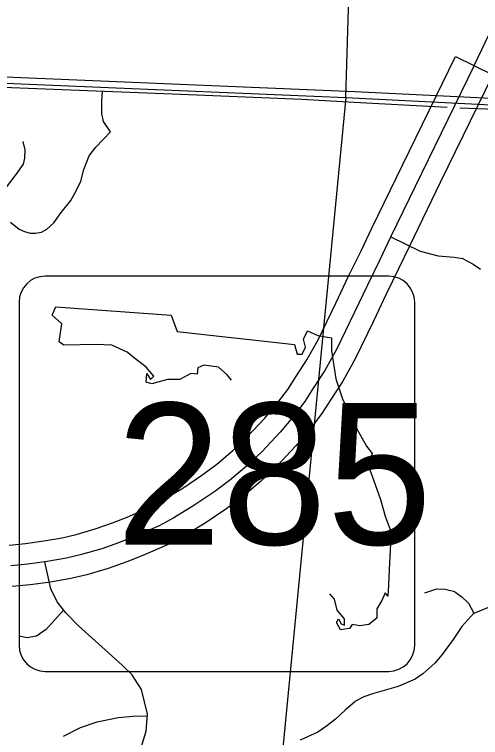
# Model space of a CAD drawing. Extents: x 1219626 to 1426462, y 456797 to 752399.
# Drawn here: x 1349894 to 1352132, y 560293 to 563770 of the extents above; entities that cross this region are included whole.
import ezdxf

# ---------------------------------------------------------------- set-up
doc = ezdxf.new("R2010")
doc.units = 0
for name, color, linetype in [('County Routes Highway Center Lines', 7, 'Continuous'), ('Local Roads Paved', 7, 'Continuous'), ('Narrow River Creek and Branch and Slough', 7, 'Continuous'), ('Roadshilelds State Highways', 7, 'Continuous'), ('Section Lines', 7, 'Continuous'), ('State Route Divided Highway Outline and Fill', 7, 'Continuous'), ('State Routes Highway Center Lines', 7, 'Continuous')]:
    doc.layers.add(name, color=color, linetype=linetype)

msp = doc.modelspace()

# ---------------------------------------------------------------- linework, layer by layer
at = {"layer": 'County Routes Highway Center Lines'}
msp.add_lwpolyline([(1341197, 563735.1), (1341867.5, 563703.6), (1342500.1, 563681.3), (1343520.8, 563640.5), (1344311.5, 563612.4), (1345034.4, 563604.6), (1345994.9, 563583.3), (1346478.1, 563572.6), (1346912.8, 563555.1), (1347356.2, 563537.7), (1348178.9, 563488.2), (1348828, 563460.1), (1349028.9, 563452.3), (1349756.5, 563423.2), (1350691.9, 563386.3), (1351274, 563363), (1351525.3, 563348.5), (1351971.6, 563324.2)], dxfattribs=at)
at = {"layer": 'Local Roads Paved'}
for p, q in [((1351700.9, 562700.5), (1351842.7, 562631.3)), ((1351842.9, 562631.3), (1351929.4, 562608.8)), ((1351929.6, 562608.7), (1352005.8, 562603.5)), ((1352005.9, 562603.5), (1352048.1, 562595.8)), ((1352048.4, 562595.7), (1352096.8, 562568.9)), ((1352096.9, 562568.8), (1352132.4, 562544.6)), ((1350069, 561007.6), (1350039.4, 561137.8)), ((1350098.5, 560946.1), (1350069.1, 561007.4)), ((1351864.5, 560988.4), (1351922.4, 561008.3)), ((1351922.8, 561008.4), (1351962.4, 561006.6)), ((1351962.6, 561006.6), (1352009.1, 560994.6)), ((1352009.4, 560994.4), (1352042.2, 560970.3)), ((1350140.1, 560893.1), (1350098.6, 560945.9)), ((1352042.3, 560970.2), (1352075, 560939.1)), ((1352075.2, 560938.9), (1352100.7, 560891.3)), ((1352102, 560890.8), (1352174.8, 560921.7)), ((1350130.1, 560905.8), (1350044, 560810.8)), ((1350201.7, 560829.8), (1350140.2, 560893)), ((1352100.5, 560891.7), (1352042.3, 560826.4)), ((1350043.8, 560810.6), (1349999.9, 560781.3)), ((1350281.5, 560758.7), (1350201.7, 560829.8)), ((1352042.2, 560826.3), (1352000.6, 560764.8)), ((1349955.3, 560772.6), (1349914.8, 560781.2)), ((1349999.5, 560781.2), (1349955.7, 560772.6)), ((1350410.6, 560640.8), (1350281.5, 560758.7)), ((1352000.6, 560764.8), (1351947.7, 560692.8)), ((1351947.7, 560692.8), (1351913.1, 560650.4)), ((1350460.8, 560592.3), (1350410.7, 560640.8)), ((1351913, 560650.3), (1351855, 560599.2)), ((1351854.9, 560599.1), (1351818.6, 560574.1)), ((1350504.2, 560524.8), (1350461, 560592.1)), ((1351818.5, 560574), (1351737.1, 560538.5)), ((1351737, 560538.5), (1351614, 560503)), ((1350533.7, 560405.1), (1350504.3, 560524.5)), ((1351613.9, 560502.9), (1351571.6, 560489.1)), ((1351528.9, 560465.6), (1351483.1, 560424.9)), ((1351571.4, 560489), (1351529.1, 560465.7)), ((1351483, 560424.9), (1351435.4, 560381.6)), ((1350291.1, 560368.6), (1350392.4, 560389.4)), ((1350392.5, 560389.4), (1350462.6, 560396.3)), ((1350462.7, 560396.3), (1350533.1, 560397.4)), ((1350526.8, 560324.5), (1350533.7, 560404.8)), ((1350211.3, 560340.9), (1350290.9, 560368.6)), ((1351435.3, 560381.6), (1351392.9, 560348.6)), ((1350128.9, 560299.2), (1350211.2, 560340.8)), ((1350500.8, 560241.2), (1350526.8, 560324.3)), ((1351392.9, 560348.6), (1351350.5, 560318.4)), ((1351350.3, 560318.3), (1351266.4, 560281))]:
    msp.add_line(p, q, dxfattribs=at)
for points in [[(1349875.6, 562771.3), (1349917.3, 562738.1), (1349942, 562726.2), (1349970.1, 562717.7), (1349995.6, 562717.7), (1350024.5, 562722.8), (1350049.2, 562737.2), (1350082.4, 562768.7), (1350118.9, 562817.2), (1350164.9, 562875.9), (1350191.2, 562921.8), (1350213.4, 562968.6), (1350227.8, 563024.8), (1350253.3, 563089.4), (1350284.8, 563131.9), (1350354.6, 563205.1), (1350322.2, 563255.3), (1350313.7, 563294.4), (1350312.9, 563351.4), (1350316.9, 563401.1)], [(1353885.1, 563249), (1353365.8, 563265.4), (1352881.2, 563283.7), (1352505.8, 563301), (1352033.3, 563319.2)], [(1349934.3, 563159.2), (1349943.7, 563119.2), (1349942.8, 563078.4), (1349935.2, 563050.3), (1349900.3, 563000.9), (1349784.6, 562852.1)]]:
    msp.add_lwpolyline(points, dxfattribs=at)
for centre, start, end in [((1351843.2, 562632.2), 243.9967, 255.4258), ((1351929.7, 562609.7), 255.4258, 266.0995), ((1352005.7, 562602.5), 79.5923, 86.0995), ((1352047.9, 562594.8), 61.0323, 79.5923), ((1352096.3, 562568), 55.6698, 61.0323), ((1352132.9, 562545.4), 235.6698, 238.861), ((1350070, 561007.8), 192.8244, 205.5885), ((1351922.7, 561007.4), 87.5104, 108.9465), ((1351962.3, 561005.6), 75.4655, 87.5104), ((1352008.8, 560993.6), 53.6156, 75.4655), ((1350099.4, 560946.5), 205.5885, 218.1987), ((1352041.6, 560969.5), 46.5482, 53.6156), ((1352074.4, 560938.4), 28.1786, 46.5482), ((1350140.9, 560893.7), 218.1987, 224.2043), ((1352101.6, 560891.7), 208.1786, 292.9541), ((1350043.3, 560811.5), 303.6901, 317.8271), ((1350202.4, 560830.5), 224.2043, 228.2892), ((1352043, 560825.7), 138.2456, 145.9391), ((1349955.5, 560773.6), 257.9885, 281.0937), ((1349999.3, 560782.2), 281.0937, 303.6901), ((1350280.8, 560758), 47.6117, 48.2892), ((1351999.8, 560765.3), 323.6864, 325.9391), ((1351946.9, 560693.4), 320.7743, 323.6864), ((1350410, 560640.1), 46.0051, 47.6117), ((1351912.3, 560651), 311.367, 320.7743), ((1351854.3, 560600), 304.6242, 311.367), ((1350460.1, 560591.6), 32.6609, 46.0051), ((1351818.1, 560574.9), 293.5654, 304.6242), ((1351736.7, 560539.4), 286.1051, 293.5654), ((1350503.3, 560524.2), 13.8407, 32.6609), ((1351614.2, 560502), 106.1051, 108.0834), ((1351529.6, 560464.9), 118.8557, 131.5664), ((1351571.9, 560488.2), 108.0834, 118.8557), ((1351483.7, 560424.2), 131.5664, 132.2737), ((1350392.6, 560388.4), 95.6405, 101.5922), ((1350462.7, 560395.3), 90.8425, 95.6405), ((1350532.7, 560404.9), 355.0834, 13.8407), ((1350291.3, 560367.6), 101.5922, 109.179), ((1351434.7, 560382.3), 307.7939, 312.2737), ((1350211.6, 560339.9), 109.179, 116.8058), ((1350525.8, 560324.6), 342.646, 355.0834), ((1351392.3, 560349.4), 305.5377, 307.7939), ((1351349.9, 560319.2), 293.9077, 305.5377)]:
    msp.add_arc(centre, 1, start, end, dxfattribs=at)
at = {"layer": 'Narrow River Creek and Branch and Slough'}
msp.add_spline([(1349023.9, 563542.5), (1349027, 563382.5), (1349061.6, 563309.8), (1349110, 563268.3), (1349199.9, 563195.6), (1349237.9, 563136.8), (1349255.2, 563036.5), (1349248.3, 562894.6), (1349244.8, 562818.5), (1349206.8, 562738.9), (1349199.9, 562666.2), (1349213.7, 562593.6), (1349262.1, 562410.2), (1349303.6, 562264.8), (1349307.1, 562199.1), (1349276, 562095.3), (1349234.5, 562036.5), (1349231, 561963.8), (1349262.1, 561894.6), (1349251.8, 561825.4), (1349217.2, 561752.7), (1349182.6, 561680), (1349234.5, 561499.2), (1349258.7, 561433.4), (1349269, 561381.5), (1349272.5, 561298.5), (1349272.5, 561177.4), (1349272.5, 561101.3), (1349289.8, 561028.6), (1349338.2, 560917.9), (1349383.2, 560841.7), (1349500.8, 560703.3), (1349601, 560589.1), (1349670.2, 560502.6), (1349739.4, 560388.4), (1349753.2, 560326.2), (1349746.3, 560284.6), (1349711.7, 560246.6), (1349708.3, 560205.1), (1349742.8, 560160.1), (1349829.3, 560137.5), (1349863.9, 560127.1), (1349884.6, 560102.9), (1349867.3, 560026.8), (1349850, 559957.6), (1349853.5, 559902.2), (1349874.3, 559833), (1349891.5, 559739.6), (1349901.9, 559694.6), (1349898.5, 559635.8), (1349870.8, 559577), (1349888.1, 559528.5), (1349908.8, 559438.5), (1349915.8, 559383.2), (1349933, 559362.4), (1349936.5, 559345.1), (1350012.6, 559307.1), (1350144, 559265.5), (1350189, 559241.3), (1350233.9, 559192.9), (1350278.9, 559106.4), (1350352.5, 558991.7), (1350421.7, 558894.8), (1350632.7, 558659.5), (1350722.6, 558566.1), (1350767.5, 558493.4), (1350802.1, 558451.9), (1350864.4, 558400), (1350957.7, 558351.6), (1350982, 558310.1), (1350971.6, 558261.6), (1350940.5, 558213.2), (1350964.7, 558171.6), (1351013.1, 558130.1), (1351116.8, 558043.6), (1351196.4, 558002.1), (1351244.8, 558022.9), (1351317.4, 558047.1), (1351417.7, 558050.5), (1351493.8, 558022.9), (1351611.4, 557943.3), (1351773.9, 557780.6), (1351877.7, 557673.4), (1351898.4, 557611.1), (1351919.2, 557562.6), (1351939.9, 557528), (1351978, 557476.1), (1351988.3, 557410.4), (1351995.2, 557320.4), (1352022.9, 557265.1), (1352078.2, 557213.2)], degree=3, dxfattribs=at)
at = {"layer": 'Roadshilelds State Highways'}
for p, q in [((1351691.3, 562511.3), (1350041.3, 562511.3)), ((1349916.3, 562386.3), (1349916.3, 560736.3)), ((1351816.3, 560736.3), (1351816.3, 562386.3)), ((1350041.3, 560611.3), (1351691.3, 560611.3))]:
    msp.add_line(p, q, dxfattribs=at)
for points in [[(1350935.9, 562012.2), (1350916.2, 562037.5), (1350873.3, 562073.8), (1350804.1, 562083.7), (1350774.5, 562070.5), (1350771.2, 562040.8), (1350741.5, 562044.1), (1350688.7, 562014.4), (1350629.4, 562014.4), (1350553.6, 561994.6), (1350527.2, 562001.2), (1350530.5, 562044.1), (1350547, 562014.4), (1350563.5, 562030.9), (1350527.2, 562073.8), (1350471.2, 562116.7), (1350434.9, 562146.3), (1350362.4, 562179.3), (1350286.6, 562182.6), (1350131.6, 562179.3), (1350108.6, 562195.8), (1350121.8, 562281.6), (1350075.6, 562324.4), (1350092.1, 562364)], [(1350092.1, 562364), (1350645.9, 562324.4), (1350675.6, 562245.3), (1351239.3, 562182.6), (1351252.4, 562136.4), (1351275.5, 562136.4), (1351292, 562169.4), (1351282.1, 562209), (1351301.9, 562248.6), (1351351.3, 562225.5), (1351417.3, 562215.6), (1351417.3, 562152.9), (1351437, 562017.7), (1351470, 561922.1), (1351539.2, 561773.6), (1351585.4, 561694.5), (1351611.8, 561658.2), (1351592, 561602.1), (1351618.3, 561532.9), (1351651.3, 561437.2), (1351674.4, 561358.1), (1351700.8, 561288.8), (1351700.8, 561226.1), (1351694.2, 561100.8), (1351690.9, 561028.2), (1351687.6, 560972.2), (1351674.4, 560988.6), (1351657.9, 560952.4), (1351634.8, 560912.8), (1351634.8, 560866.6), (1351595.3, 560836.9), (1351552.4, 560830.3), (1351516.2, 560836.9), (1351503, 560817.1), (1351460.1, 560810.5), (1351440.3, 560846.8), (1351450.2, 560863.3), (1351463.4, 560840.2), (1351479.9, 560833.6), (1351479.9, 560863.3), (1351443.6, 560906.2), (1351430.4, 560959), (1351408, 560983.5)]]:
    msp.add_lwpolyline(points, dxfattribs=at)
for centre, start, end in [((1350041.3, 562386.3), 90, 180), ((1351691.3, 562386.3), 0, 90), ((1350041.3, 560736.3), 180, 270), ((1351691.3, 560736.3), 270, 0)]:
    msp.add_arc(centre, 125, start, end, dxfattribs=at)
at = {"layer": 'Section Lines'}
for p, q in [((1351486, 563371.1), (1351631.4, 568610.9)), ((1346144.5, 563595.9), (1351486, 563371.1)), ((1351486, 563371.1), (1350969.2, 558045.4)), ((1351486, 563371.1), (1356778.8, 563102.9))]:
    msp.add_line(p, q, dxfattribs=at)
at = {"layer": 'State Route Divided Highway Outline and Fill'}
msp.add_line((1352011.8, 563567.7), (1352191.5, 563480), dxfattribs=at)
for points in [[(1349868, 561218.8), (1349946.5, 561225.8), (1350035.8, 561238.2), (1350123.9, 561253.9), (1350191, 561269.7), (1350282.3, 561296.3), (1350364.3, 561325.3), (1350434.8, 561353.2), (1350544.2, 561400.5), (1350608.7, 561436.6), (1350702.1, 561492.6), (1350799, 561558.2), (1350865.4, 561607.4), (1350942.2, 561672.7), (1351010.5, 561737.8), (1351095.9, 561828.3), (1351158.9, 561903.7), (1351206.6, 561966.8), (1351245.4, 562026.9), (1351298.8, 562108.8), (1351352, 562205.6), (1351437.6, 562382.4), (1351498.8, 562511.2), (1351558.9, 562633.8), (1351610.2, 562742.7), (1351758.5, 563049), (1352011.8, 563567.7)], [(1352191.5, 563480), (1351938.3, 562961.5), (1351790.7, 562656.5), (1351739.1, 562547.2), (1351678.9, 562424.3), (1351617.9, 562295.9), (1351529.8, 562113.8), (1351470.4, 562005.9), (1351413.2, 561918), (1351370.5, 561852), (1351315.4, 561779.2), (1351245.5, 561695.4), (1351152.3, 561596.7), (1351076.1, 561524.1), (1350989.8, 561450.7), (1350914.6, 561395), (1350809.7, 561323.9), (1350709, 561263.5), (1350632.9, 561220.9), (1350511.3, 561168.3), (1350434.4, 561138), (1350343.7, 561105.9), (1350241.9, 561076.2), (1350164.4, 561058), (1350067.2, 561040.7), (1349969.2, 561027), (1349883.8, 561019.4)]]:
    msp.add_lwpolyline(points, dxfattribs=at)
at = {"layer": 'State Routes Highway Center Lines'}
for p, q in [((1351529.5, 563398.5), (1348235.9, 563534.5)), ((1356768.6, 563133), (1351529.5, 563398.5))]:
    msp.add_line(p, q, dxfattribs=at)
for points in [[(1352101.6, 563523.8), (1352264.9, 563866.8), (1352352.7, 564046.8), (1352424, 564194.3), (1352569.5, 564495.5), (1352690.3, 564749.3), (1352953.3, 565291.6), (1353234.6, 565873.8), (1353444.2, 566309.4)], [(1352101.6, 563523.8), (1351848.4, 563005.2), (1351700.4, 562699.6), (1351649, 562590.5), (1351588.8, 562467.7), (1351527.7, 562339.2), (1351440.9, 562159.7), (1351384.6, 562057.3), (1351329.3, 561972.4), (1351288.6, 561909.4), (1351237.1, 561841.4), (1351170.7, 561761.9), (1351081.4, 561667.3), (1351009.1, 561598.4), (1350927.6, 561529), (1350856.8, 561476.6), (1350755.9, 561408.2), (1350658.9, 561350), (1350588.5, 561310.7), (1350473.1, 561260.7), (1350399.3, 561231.6), (1350313, 561201.1), (1350216.4, 561172.9), (1350144.2, 561156), (1350051.5, 561139.5), (1349957.9, 561126.4), (1349875.9, 561119.1)]]:
    msp.add_lwpolyline(points, dxfattribs=at)

# ---------------------------------------------------------------- texts
at = {"layer": 'Roadshilelds State Highways'}
msp.add_text('285', height=680, dxfattribs=at).set_placement((1350382.7, 561221.3))

doc.saveas('drawing.dxf')
